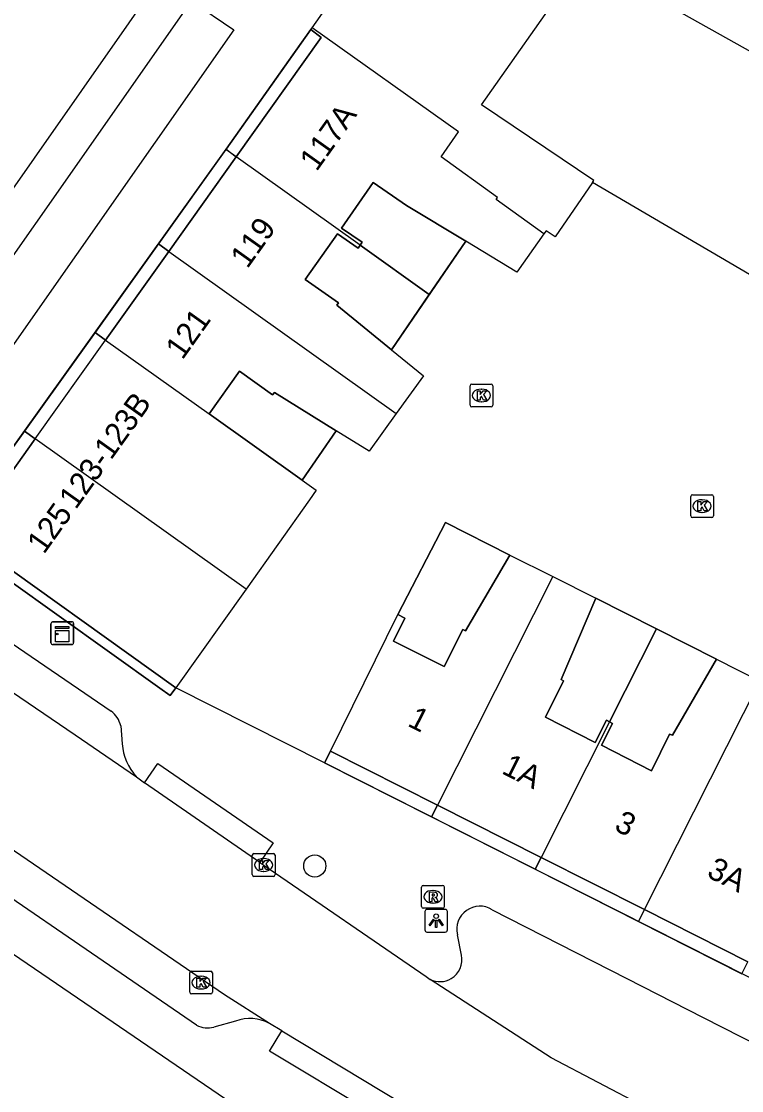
# Model space of a CAD drawing. Extents: x 160356 to 161355, y 381727 to 382845.
# Drawn here: x 160744.88 to 160776.6, y 382495.07 to 382542.14 of the extents above; entities that cross this region are included whole.
import ezdxf

# ---------------------------------------------------------------- set-up
doc = ezdxf.new("R2010")
doc.units = 0
for name, color, linetype in [('IMGEO_Boom', 7, 'Continuous'), ('IMGEO_Kast', 7, 'Continuous'), ('IMGEO_Kolk', 7, 'Continuous'), ('IMGEO_Lichtpunt', 7, 'Continuous'), ('IMGEO_Pand', 7, 'Continuous'), ('IMGEO_Pand_nummerreeks', 7, 'Continuous'), ('IMGEO_Pand_overbouw', 7, 'Continuous'), ('IMGEO_Rijbaan_lokaal_gesloten', 7, 'Continuous'), ('IMGEO_Rijbaan_lokaal_open', 7, 'Continuous'), ('IMGEO_Rioolput', 7, 'Continuous'), ('IMGEO_Voetpad_open', 7, 'Continuous')]:
    doc.layers.add(name, color=color, linetype=linetype)

msp = doc.modelspace()

# ---------------------------------------------------------------- linework, layer by layer
at = {"layer": 'IMGEO_Boom'}
msp.add_circle((160757.798, 382504.959), 0.489, dxfattribs=at)
at = {"layer": 'IMGEO_Kast'}
for p, q in [((160746.178, 382514.781), (160746.178, 382515.622)), ((160746.178, 382515.622), (160746.178, 382514.781)), ((160746.253, 382515.706), (160747.094, 382515.706)), ((160747.094, 382515.706), (160746.253, 382515.706)), ((160747.178, 382515.631), (160747.178, 382514.79)), ((160747.178, 382514.79), (160747.178, 382515.631)), ((160747.103, 382514.706), (160746.262, 382514.706)), ((160746.262, 382514.706), (160747.103, 382514.706))]:
    msp.add_line(p, q, dxfattribs=at)
for points in [[(160746.373, 382515.496), (160746.973, 382515.496), (160746.973, 382515.411), (160746.373, 382515.411), (160746.373, 382515.496)], [(160746.373, 382515.321), (160746.973, 382515.321), (160746.973, 382514.832), (160746.373, 382514.832), (160746.373, 382515.321)]]:
    msp.add_lwpolyline(points, dxfattribs=at)
msp.add_circle((160746.457, 382515.17), 0.0377, dxfattribs=at)
for centre, start, end in [((160746.256, 382515.628), 92.4484, 184.2845), ((160746.256, 382515.628), 92.4484, 184.2845), ((160747.1, 382515.628), 2.4484, 94.2845), ((160747.1, 382515.628), 2.4484, 94.2845), ((160746.256, 382514.784), 182.4484, 274.2845), ((160746.256, 382514.784), 182.4484, 274.2845), ((160747.1, 382514.784), 272.4484, 4.2845), ((160747.1, 382514.784), 272.4484, 4.2845)]:
    msp.add_arc(centre, 0.0779, start, end, dxfattribs=at)
at = {"layer": 'IMGEO_Kolk'}
for p, q in [((160764.637, 382525.246), (160764.637, 382526.098)), ((160764.712, 382526.172), (160765.564, 382526.172)), ((160765.125, 382525.952), (160765.15, 382525.952)), ((160765.638, 382526.098), (160765.638, 382525.246)), ((160765.564, 382525.172), (160764.712, 382525.172)), ((160765.148, 382525.392), (160765.123, 382525.392)), ((160774.355, 382520.374), (160774.355, 382521.226)), ((160774.43, 382521.3), (160775.282, 382521.3)), ((160775.356, 382521.226), (160775.356, 382520.374)), ((160774.843, 382521.08), (160774.868, 382521.08)), ((160775.282, 382520.3), (160774.43, 382520.3)), ((160774.866, 382520.52), (160774.841, 382520.52)), ((160755.046, 382504.576), (160755.046, 382505.428)), ((160755.121, 382505.502), (160755.973, 382505.502)), ((160755.534, 382505.282), (160755.559, 382505.282)), ((160756.047, 382505.428), (160756.047, 382504.576)), ((160755.973, 382504.502), (160755.121, 382504.502)), ((160755.557, 382504.722), (160755.532, 382504.722)), ((160752.29, 382499.397), (160752.29, 382500.249)), ((160752.365, 382500.323), (160753.217, 382500.323)), ((160752.778, 382500.103), (160752.803, 382500.103)), ((160753.291, 382500.249), (160753.291, 382499.397)), ((160753.217, 382499.323), (160752.365, 382499.323)), ((160752.801, 382499.543), (160752.776, 382499.543))]:
    msp.add_line(p, q, dxfattribs=at)
for points in [[(160764.637, 382525.246), (160764.637, 382526.098)], [(160764.712, 382526.172), (160765.564, 382526.172)], [(160765.638, 382526.098), (160765.638, 382525.246)], [(160764.958, 382525.872), (160765.081, 382525.872), (160765.081, 382525.721), (160765.211, 382525.872), (160765.375, 382525.872), (160765.229, 382525.721), (160765.382, 382525.472), (160765.23, 382525.472), (160765.145, 382525.636), (160765.081, 382525.569), (160765.081, 382525.472), (160764.958, 382525.472), (160764.958, 382525.872)], [(160765.564, 382525.172), (160764.712, 382525.172)], [(160774.355, 382520.374), (160774.355, 382521.226)], [(160774.43, 382521.3), (160775.282, 382521.3)], [(160775.356, 382521.226), (160775.356, 382520.374)], [(160774.676, 382521), (160774.799, 382521), (160774.799, 382520.849), (160774.929, 382521), (160775.093, 382521), (160774.947, 382520.849), (160775.1, 382520.6), (160774.948, 382520.6), (160774.863, 382520.764), (160774.799, 382520.697), (160774.799, 382520.6), (160774.676, 382520.6), (160774.676, 382521)], [(160775.282, 382520.3), (160774.43, 382520.3)], [(160755.046, 382504.576), (160755.046, 382505.428)], [(160755.121, 382505.502), (160755.973, 382505.502)], [(160756.047, 382505.428), (160756.047, 382504.576)], [(160755.367, 382505.202), (160755.49, 382505.202), (160755.49, 382505.051), (160755.62, 382505.202), (160755.784, 382505.202), (160755.638, 382505.051), (160755.791, 382504.802), (160755.639, 382504.802), (160755.554, 382504.966), (160755.49, 382504.899), (160755.49, 382504.802), (160755.367, 382504.802), (160755.367, 382505.202)], [(160755.973, 382504.502), (160755.121, 382504.502)], [(160752.29, 382499.397), (160752.29, 382500.249)], [(160752.365, 382500.323), (160753.217, 382500.323)], [(160753.291, 382500.249), (160753.291, 382499.397)], [(160752.611, 382500.023), (160752.734, 382500.023), (160752.734, 382499.872), (160752.864, 382500.023), (160753.028, 382500.023), (160752.882, 382499.872), (160753.035, 382499.623), (160752.883, 382499.623), (160752.798, 382499.787), (160752.734, 382499.72), (160752.734, 382499.623), (160752.611, 382499.623), (160752.611, 382500.023)], [(160753.217, 382499.323), (160752.365, 382499.323)]]:
    msp.add_lwpolyline(points, dxfattribs=at)
for centre, start, end in [((160764.714, 382526.096), 91.552, 178.448), ((160764.714, 382526.096), 91.552, 178.448), ((160765.562, 382526.096), 1.552, 88.448), ((160765.562, 382526.096), 1.552, 88.448), ((160764.714, 382525.248), 181.552, 268.448), ((160764.714, 382525.248), 181.552, 268.448), ((160765.562, 382525.248), 271.552, 358.448), ((160765.562, 382525.248), 271.552, 358.448), ((160774.432, 382521.224), 91.552, 178.448), ((160774.432, 382521.224), 91.552, 178.448), ((160775.28, 382521.224), 1.552, 88.448), ((160775.28, 382521.224), 1.552, 88.448), ((160774.432, 382520.376), 181.552, 268.448), ((160774.432, 382520.376), 181.552, 268.448), ((160775.28, 382520.376), 271.552, 358.448), ((160775.28, 382520.376), 271.552, 358.448), ((160755.123, 382505.426), 91.552, 178.448), ((160755.123, 382505.426), 91.552, 178.448), ((160755.971, 382505.426), 1.552, 88.448), ((160755.971, 382505.426), 1.552, 88.448), ((160755.123, 382504.578), 181.552, 268.448), ((160755.123, 382504.578), 181.552, 268.448), ((160755.971, 382504.578), 271.552, 358.448), ((160755.971, 382504.578), 271.552, 358.448), ((160752.367, 382500.247), 91.552, 178.448), ((160752.367, 382500.247), 91.552, 178.448), ((160753.215, 382500.247), 1.552, 88.448), ((160753.215, 382500.247), 1.552, 88.448), ((160752.367, 382499.399), 181.552, 268.448), ((160752.367, 382499.399), 181.552, 268.448), ((160753.215, 382499.399), 271.552, 358.448), ((160753.215, 382499.399), 271.552, 358.448)]:
    msp.add_arc(centre, 0.0765, start, end, dxfattribs=at)
for centre, major_axis, ratio, start_param, end_param in [((160765.124, 382525.672), (-0.387, 0.002), 0.722429, 4.712389, 7.853982), ((160765.149, 382525.672), (-0.39, 0.002), 0.717154, 1.570796, 4.712389), ((160774.842, 382520.8), (-0.387, 0.002), 0.722429, 4.712389, 7.853982), ((160774.867, 382520.8), (-0.39, 0.002), 0.717154, 1.570796, 4.712389), ((160755.533, 382505.002), (-0.387, 0.002), 0.722429, 4.712389, 7.853982), ((160755.558, 382505.002), (-0.39, 0.002), 0.717154, 1.570796, 4.712389), ((160752.777, 382499.823), (-0.387, 0.002), 0.722429, 4.712389, 7.853982), ((160752.802, 382499.823), (-0.39, 0.002), 0.717154, 1.570796, 4.712389)]:
    msp.add_ellipse(centre, major_axis=major_axis, ratio=ratio, start_param=start_param, end_param=end_param, dxfattribs=at)
at = {"layer": 'IMGEO_Lichtpunt'}
for p, q in [((160762.646, 382502.95), (160762.646, 382502.143)), ((160762.646, 382502.95), (160762.646, 382502.143)), ((160763.548, 382503.045), (160762.74, 382503.045)), ((160763.548, 382503.045), (160762.74, 382503.045)), ((160763.642, 382502.143), (160763.642, 382502.95)), ((160763.642, 382502.143), (160763.642, 382502.95)), ((160762.74, 382502.049), (160763.548, 382502.049)), ((160762.74, 382502.049), (160763.548, 382502.049))]:
    msp.add_line(p, q, dxfattribs=at)
for points in [[(160763.02, 382502.614), (160763.059, 382502.586), (160762.871, 382502.324), (160762.833, 382502.351), (160763.02, 382502.614)], [(160763.122, 382502.566), (160763.169, 382502.566), (160763.169, 382502.244), (160763.122, 382502.244), (160763.122, 382502.566)], [(160763.232, 382502.586), (160763.27, 382502.613), (160763.457, 382502.351), (160763.418, 382502.323), (160763.232, 382502.586)]]:
    msp.add_lwpolyline(points, dxfattribs=at)
msp.add_circle((160763.145, 382502.748), 0.0994, dxfattribs=at)
for centre, start, end in [((160762.74, 382502.95), 90, 180), ((160762.74, 382502.95), 90, 180), ((160763.548, 382502.95), 0, 90), ((160763.548, 382502.95), 0, 90), ((160762.74, 382502.143), 180, 270), ((160762.74, 382502.143), 180, 270), ((160763.548, 382502.143), 270, 0), ((160763.548, 382502.143), 270, 360)]:
    msp.add_arc(centre, 0.0946, start, end, dxfattribs=at)
at = {"layer": 'IMGEO_Pand'}
for points in [[(160763.091, 382549.556), (160767.179, 382546.676), (160769.623, 382544.954), (160788.55, 382534.349)], [(160757.685, 382541.86), (160762.46, 382548.634)], [(160770.028, 382535.046), (160770.093, 382535.141), (160765.14, 382538.466), (160769.037, 382543.999), (160766.548, 382545.754), (160762.46, 382548.634)], [(160757.626, 382541.777), (160758.079, 382541.433), (160754.335, 382536.18)], [(160757.626, 382541.777), (160757.685, 382541.86)], [(160767.892, 382532.785), (160765.788, 382534.299), (160765.846, 382534.381), (160763.359, 382536.171), (160764.128, 382537.281), (160757.685, 382541.86)], [(160754.335, 382536.18), (160751.368, 382532.016)], [(160759.795, 382532.289), (160754.335, 382536.18)], [(160759.795, 382532.289), (160759.881, 382532.415), (160758.978, 382533.043), (160760.372, 382535.047), (160761.834, 382534.031), (160764.445, 382532.46)], [(160770.028, 382535.046), (160768.39, 382532.657), (160768.215, 382532.77), (160767.986, 382532.918), (160767.892, 382532.785)], [(160761.173, 382527.678), (160758.767, 382529.641), (160758.842, 382529.753), (160757.372, 382530.782), (160758.805, 382532.789), (160759.709, 382532.163), (160759.795, 382532.289)], [(160767.892, 382532.785), (160766.701, 382531.103), (160764.445, 382532.46)], [(160751.368, 382532.016), (160748.586, 382528.112)], [(160751.368, 382532.016), (160761.389, 382524.875)], [(160745.489, 382523.766), (160748.586, 382528.112)], [(160748.586, 382528.112), (160753.15, 382524.86)], [(160761.173, 382527.678), (160762.58, 382526.531), (160761.389, 382524.875)], [(160753.15, 382524.86), (160754.488, 382526.743), (160755.943, 382525.7), (160756.028, 382525.801), (160758.74, 382524.122)], [(160757.245, 382521.938), (160753.15, 382524.86)], [(160761.389, 382524.875), (160760.198, 382523.219), (160758.74, 382524.122)], [(160745.489, 382523.766), (160742.397, 382519.427), (160751.682, 382512.804)], [(160754.771, 382517.151), (160745.489, 382523.766)], [(160757.245, 382521.938), (160757.861, 382521.499), (160757.562, 382521.078), (160754.771, 382517.151)], [(160766.384, 382518.649), (160764.432, 382515.311), (160764.313, 382515.37), (160763.501, 382513.744), (160761.264, 382514.861), (160761.771, 382515.863), (160761.459, 382516.026)], [(160766.384, 382518.649), (160768.278, 382517.698)], [(160768.278, 382517.698), (160763.205, 382507.635)], [(160768.278, 382517.698), (160770.172, 382516.747)], [(160754.771, 382517.151), (160751.682, 382512.804)], [(160770.781, 382511.306), (160770.645, 382511.374), (160770.154, 382510.398), (160767.954, 382511.507), (160768.756, 382513.109), (160768.648, 382513.165), (160770.172, 382516.747)], [(160758.488, 382510.013), (160761.459, 382516.026)], [(160775.493, 382514.059), (160773.548, 382510.716), (160773.419, 382510.767), (160772.621, 382509.15), (160770.425, 382510.276), (160770.916, 382511.238), (160770.781, 382511.306)], [(160775.493, 382514.059), (160777.393, 382513.097)], [(160772.322, 382503.039), (160777.393, 382513.097)], [(160770.781, 382511.306), (160767.77, 382505.334)], [(160758.488, 382510.013), (160763.205, 382507.635)], [(160763.205, 382507.635), (160767.77, 382505.334)], [(160732.882, 382507.128), (160739.216, 382502.525), (160740.222, 382504.001), (160746.093, 382500), (160760.712, 382490.037)], [(160767.77, 382505.334), (160772.322, 382503.039)], [(160772.322, 382503.039), (160776.871, 382500.745)]]:
    msp.add_lwpolyline(points, dxfattribs=at)
at = {"layer": 'IMGEO_Pand_overbouw'}
for points in [[(160754.335, 382536.18), (160758.079, 382541.433), (160757.626, 382541.777), (160753.895, 382536.513)], [(160751.368, 382532.016), (160754.335, 382536.18), (160753.886, 382536.5), (160750.913, 382532.341)], [(160759.795, 382532.289), (160762.842, 382530.117), (160764.445, 382532.46), (160761.834, 382534.031), (160760.372, 382535.047), (160758.978, 382533.043), (160759.881, 382532.415)], [(160759.795, 382532.289), (160759.709, 382532.163), (160758.805, 382532.789), (160757.372, 382530.782), (160758.842, 382529.753), (160758.767, 382529.641), (160761.173, 382527.678), (160762.842, 382530.117)], [(160751.368, 382532.016), (160750.913, 382532.341), (160748.125, 382528.441), (160748.586, 382528.112)], [(160745.489, 382523.766), (160748.586, 382528.112), (160748.125, 382528.441), (160745.02, 382524.101)], [(160758.74, 382524.122), (160756.028, 382525.801), (160755.943, 382525.7), (160754.488, 382526.743), (160753.15, 382524.86), (160757.245, 382521.938)], [(160745.489, 382523.766), (160745.02, 382524.101), (160741.658, 382519.438), (160742.091, 382519.129), (160750.981, 382512.783), (160751.424, 382512.467), (160751.682, 382512.804), (160742.397, 382519.427)], [(160761.459, 382516.026), (160761.771, 382515.863), (160761.264, 382514.861), (160763.501, 382513.744), (160764.313, 382515.37), (160764.432, 382515.311), (160766.384, 382518.649), (160763.561, 382520.075)], [(160770.172, 382516.747), (160768.648, 382513.165), (160768.756, 382513.109), (160767.954, 382511.507), (160770.154, 382510.398), (160770.645, 382511.374), (160770.781, 382511.306), (160772.843, 382515.398)], [(160770.781, 382511.306), (160770.916, 382511.238), (160770.425, 382510.276), (160772.621, 382509.15), (160773.419, 382510.767), (160773.548, 382510.716), (160775.493, 382514.059), (160772.849, 382515.393)], [(160763.205, 382507.635), (160758.488, 382510.013), (160758.228, 382509.498), (160762.943, 382507.116)], [(160767.77, 382505.334), (160763.205, 382507.635), (160762.943, 382507.116), (160767.506, 382504.811)], [(160767.77, 382505.334), (160767.506, 382504.811), (160772.057, 382502.513), (160772.322, 382503.039)], [(160772.322, 382503.039), (160772.057, 382502.513), (160776.604, 382500.216), (160776.871, 382500.745)]]:
    msp.add_lwpolyline(points, close=True, dxfattribs=at)
at = {"layer": 'IMGEO_Rijbaan_lokaal_gesloten'}
for points in [[(160690.494, 382459.018), (160691.804, 382460.856), (160741.274, 382530.158), (160766.403, 382566.076), (160767.839, 382565.099)], [(160738.535, 382523.308), (160752.364, 382543.029)]]:
    msp.add_lwpolyline(points, dxfattribs=at)
at = {"layer": 'IMGEO_Rijbaan_lokaal_open'}
for points in [[(160784.461, 382526.591), (160770.028, 382535.046)], [(160764.445, 382532.46), (160761.173, 382527.678)], [(160758.74, 382524.122), (160757.245, 382521.938)], [(160761.459, 382516.026), (160763.561, 382520.075), (160766.384, 382518.649)], [(160770.172, 382516.747), (160775.493, 382514.059)], [(160741.347, 382514.743), (160747.24, 382510.736), (160749.942, 382508.89)], [(160758.228, 382509.498), (160751.682, 382512.804)], [(160755.799, 382498.029), (160753.827, 382499.289), (160738.095, 382510.025)], [(160758.228, 382509.498), (160758.488, 382510.013)], [(160749.942, 382508.89), (160750.296, 382508.619)], [(160755.374, 382505.114), (160750.296, 382508.619)], [(160755.374, 382505.114), (160755.557, 382505.001), (160762.702, 382500.087), (160762.886, 382499.967)], [(160783.449, 382488.843), (160772.35, 382494.335), (160768.211, 382496.514), (160762.886, 382499.967)], [(160756.343, 382497.701), (160755.799, 382498.029)], [(160756.343, 382497.701), (160765.231, 382492.348)]]:
    msp.add_lwpolyline(points, dxfattribs=at)
at = {"layer": 'IMGEO_Rioolput'}
for p, q in [((160762.503, 382503.173), (160762.503, 382504.025)), ((160762.578, 382504.099), (160763.43, 382504.099)), ((160762.991, 382503.879), (160763.016, 382503.879)), ((160763.504, 382504.025), (160763.504, 382503.173)), ((160763.43, 382503.099), (160762.578, 382503.099)), ((160763.014, 382503.319), (160762.989, 382503.319))]:
    msp.add_line(p, q, dxfattribs=at)
for points in [[(160762.503, 382503.173), (160762.503, 382504.025)], [(160762.578, 382504.099), (160763.43, 382504.099)], [(160763.504, 382504.025), (160763.504, 382503.173)], [(160763.092, 382503.797), (160762.84, 382503.799), (160762.84, 382503.399)], [(160762.84, 382503.399), (160762.964, 382503.399), (160762.964, 382503.561), (160762.975, 382503.561)], [(160763.018, 382503.718), (160762.964, 382503.718), (160762.964, 382503.637)], [(160762.964, 382503.637), (160763.016, 382503.637)], [(160763.022, 382503.532), (160763.093, 382503.399), (160763.233, 382503.399), (160763.168, 382503.525)], [(160763.43, 382503.099), (160762.578, 382503.099)]]:
    msp.add_lwpolyline(points, dxfattribs=at)
for centre, radius, start, end in [((160762.58, 382504.023), 0.0765, 91.552, 178.448), ((160762.58, 382504.023), 0.0765, 91.552, 178.448), ((160763.428, 382504.023), 0.0765, 1.552, 88.448), ((160763.428, 382504.023), 0.0765, 1.552, 88.448), ((160762.974, 382503.508), 0.0533, 26.0293, 88.6989), ((160763, 382503.826), 0.19, 274.7715, 282.9687), ((160763.024, 382503.622), 0.0964, 77.0061, 93.1865), ((160763.038, 382503.679), 0.0378, 276.6634, 79.6772), ((160763.091, 382503.687), 0.109, 350.3612, 89.416), ((160763.089, 382503.687), 0.112, 277.5842, 350.9817), ((160763.073, 382503.472), 0.108, 29.5134, 73.7905), ((160762.58, 382503.175), 0.0765, 181.552, 268.448), ((160762.58, 382503.175), 0.0765, 181.552, 268.448), ((160763.428, 382503.175), 0.0765, 271.552, 358.448), ((160763.428, 382503.175), 0.0765, 271.552, 358.448)]:
    msp.add_arc(centre, radius, start, end, dxfattribs=at)
for centre, major_axis, ratio, start_param, end_param in [((160762.99, 382503.599), (-0.387, 0.002), 0.722429, 4.712389, 7.853982), ((160763.015, 382503.599), (-0.39, 0.002), 0.717154, 1.570796, 4.712389)]:
    msp.add_ellipse(centre, major_axis=major_axis, ratio=ratio, start_param=start_param, end_param=end_param, dxfattribs=at)
at = {"layer": 'IMGEO_Voetpad_open'}
for points in [[(160752.364, 382543.029), (160754.234, 382541.776), (160740.361, 382521.992), (160738.535, 382523.308)], [(160741.658, 382519.438), (160747.956, 382528.204), (160753.895, 382536.513), (160756.839, 382540.667), (160757.626, 382541.777)], [(160751.682, 382512.804), (160751.424, 382512.467), (160750.981, 382512.783), (160742.091, 382519.129), (160741.658, 382519.438)], [(160743.856, 382515.169), (160748.826, 382511.781)], [(160749.253, 382511.127), (160749.311, 382510.335)], [(160750.296, 382508.619), (160750.887, 382509.475), (160755.965, 382505.97), (160755.374, 382505.114)], [(160785.515, 382495.715), (160758.228, 382509.498)], [(160752.592, 382497.948), (160739.258, 382507.076)], [(160765.616, 382503.032), (160771.543, 382500), (160774.903, 382498.281), (160780.793, 382495.301)], [(160764.261, 382501.039), (160764.081, 382501.931)], [(160754.31, 382498.124), (160753.352, 382497.859)], [(160765.231, 382492.348), (160764.694, 382491.457), (160755.806, 382496.81), (160756.343, 382497.701)]]:
    msp.add_lwpolyline(points, dxfattribs=at)
for centre, radius, start, end in [((160748.134, 382510.863), 1.149, 13.2791, 53.0024), ((160751.811, 382510.567), 2.511, 185.2913, 221.8884), ((160765.072, 382502.17), 1.02, 57.7706, 193.5304), ((160763.318, 382500.832), 0.965, 300.4995, 12.3865), ((160763.317, 382500.829), 0.964, 243.4533, 300.6464), ((160754.952, 382496.465), 1.779, 61.5529, 111.146), ((160753.097, 382498.974), 1.144, 243.7851, 282.8565)]:
    msp.add_arc(centre, radius, start, end, dxfattribs=at)

# ---------------------------------------------------------------- texts
at = {"layer": 'IMGEO_Pand_nummerreeks'}
for s, rotation, p in [('117A', 54.5254, (160757.877, 382535.498)), ('119', 54.5254, (160754.829, 382531.221)), ('121', 54.5254, (160751.967, 382527.205)), ('123-123B', 54.5254, (160747.272, 382520.616)), ('125', 54.5254, (160745.869, 382518.647)), ('1', 333.246, (160761.837, 382511.147)), ('1A', 333.246, (160765.985, 382509.056)), ('3', 333.246, (160770.938, 382506.559)), ('3A', 333.246, (160775.013, 382504.505))]:
    msp.add_text(s, height=1, rotation=rotation, dxfattribs=at).set_placement(p)

doc.saveas('drawing.dxf')
